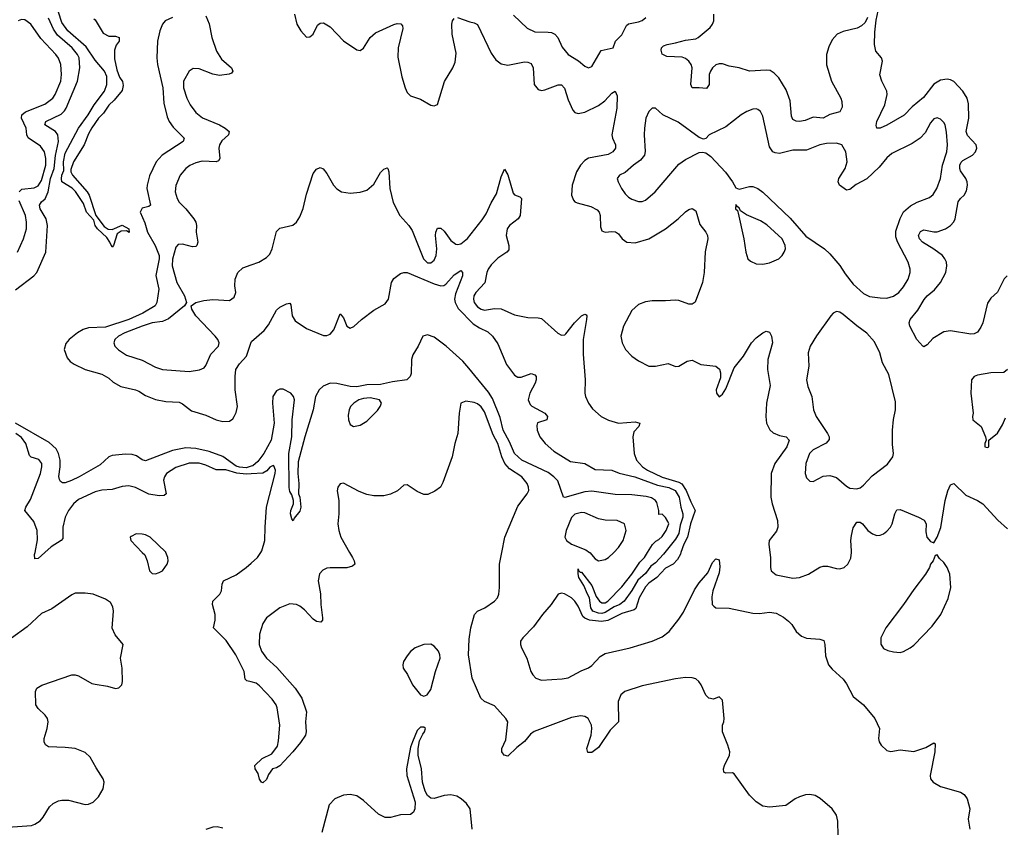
# Model space of a CAD drawing. Header units: inches. Extents: x 1771504 to 1971212, y 471788 to 643615.
# Tile 434 of 587: x 1838619 to 1844490, y 618360 to 623177. Entities that reach past the tile are written whole.
import ezdxf

# ---------------------------------------------------------------- set-up
doc = ezdxf.new("R2010")
doc.units = ezdxf.units.IN
doc.header["$MEASUREMENT"] = 0
for name, color, linetype in [('B8631', 7, 'Continuous'), ('B8632', 7, 'Continuous'), ('B8641', 7, 'Continuous'), ('B8642', 7, 'Continuous')]:
    doc.layers.add(name, color=color, linetype=linetype)

msp = doc.modelspace()

# ---------------------------------------------------------------- linework, layer by layer
at = {"layer": 'B8631', "color": 5}
for points, elevation in [([(1838769.9, 620000), (1838730, 619964.5), (1838710, 619960.9), (1838708.4, 619988.4), (1838710.6, 620000)], 380), ([(1839350, 620000), (1839364.8, 619984.8), (1839380.3, 619950), (1839394, 619890), (1839410, 619874), (1839430, 619873), (1839450, 619879.3), (1839470, 619890.6), (1839497.6, 619930), (1839503.6, 619950), (1839501.6, 619970), (1839490.4, 620000)], 420), ([(1840000, 619227.7), (1839974.5, 619234.5), (1839964, 619244), (1839957.4, 619290), (1839907.4, 619390), (1839850, 619475), (1839775, 619550), (1839784.2, 619595.8), (1839785.7, 619630), (1839769.8, 619690), (1839770.8, 619710), (1839812.5, 619750), (1839823.5, 619770), (1839827.1, 619810), (1839834.7, 619830), (1839910, 619866.2), (1839969.9, 619910), (1840000, 619936.8)], 380), ([(1838490, 618358.3), (1838689.7, 618370.3), (1838710, 618378.4), (1838740.6, 618399.4), (1838759.3, 618420.7), (1838797, 618483), (1838818.3, 618501.7), (1838850, 618518), (1838870, 618523.2), (1838910, 618521.5), (1839010, 618495.5), (1839030, 618498), (1839057.2, 618510), (1839090, 618542.8), (1839116.2, 618590), (1839122.9, 618630), (1839117, 618650), (1839074.4, 618714.4), (1839039.4, 618779.4), (1839010, 618806), (1838949.8, 618829.8), (1838890, 618837.4), (1838790, 618839.7), (1838772.2, 618852.2), (1838764.8, 618870), (1838765.1, 618890), (1838783.5, 618950), (1838789.6, 618990), (1838784.2, 619010), (1838771.6, 619030), (1838729.4, 619070), (1838716.2, 619090), (1838713, 619170), (1838721.6, 619190), (1838751.8, 619208.2), (1838930, 619270.3), (1838950, 619270.3), (1838970, 619263.8), (1839050, 619219.1), (1839070, 619213.4), (1839142.5, 619202.5), (1839190, 619187.7), (1839210, 619191.3), (1839228.7, 619210), (1839232.7, 619230), (1839229.3, 619309.3), (1839221.2, 619370), (1839235.3, 619450), (1839187.9, 619507.9), (1839170, 619548.7), (1839179.1, 619650), (1839175.3, 619675.3), (1839160.3, 619700.3), (1839130, 619720.4), (1839057.2, 619750), (1839010, 619757.8), (1838950, 619756.1), (1838930, 619746.6), (1838810, 619663.1), (1838750, 619636.4), (1838664, 619556), (1838570, 619488)], 420), ([(1839830, 618355.4), (1839797.3, 618362.7), (1839770, 618361.3), (1839730, 618347.8)], 420)]:
    msp.add_lwpolyline(points, dxfattribs=dict(at, elevation=elevation))
at = {"layer": 'B8632', "color": 5}
for points, elevation in [([(1839061.4, 623181.4), (1839070, 623176), (1839116.5, 623096.5), (1839150, 623079.6), (1839190, 623079.5), (1839211.8, 623071.8), (1839211.7, 623050), (1839195.4, 623024.6), (1839184.9, 622995.1), (1839184.5, 622944.5), (1839197.5, 622877.5), (1839214.7, 622834.7), (1839231.5, 622808.5), (1839235.9, 622784.1), (1839230, 622754), (1839182.6, 622697.4), (1839150, 622666.6), (1839119.7, 622620.3), (1839090, 622589.5), (1839048.5, 622531.5), (1839030, 622497), (1839004.2, 622430), (1838940.2, 622330), (1838924.1, 622284.1), (1838923.8, 622270), (1838934.6, 622250), (1839022.3, 622150), (1839033.8, 622130), (1839072.7, 622010), (1839123, 621943), (1839147.4, 621927.4), (1839170, 621924.9), (1839230, 621952.2), (1839270.2, 621930), (1839272.2, 621907.8), (1839257, 621917), (1839223.7, 621916.3), (1839200.2, 621899.8), (1839179.1, 621830), (1839170, 621820.9), (1839157.6, 621850), (1839138.1, 621878.1), (1839082.6, 621930), (1839069.8, 621950), (1839060.7, 621980.7), (1839017.4, 622030), (1839000.1, 622080.1), (1838952.8, 622152.8), (1838931.5, 622171.5), (1838870, 622209.4), (1838868.3, 622228.3), (1838871, 622250), (1838882.9, 622277.1), (1838880.7, 622330), (1838890, 622381.2), (1838968.9, 622531.1), (1839026.6, 622610), (1839063.5, 622670), (1839124.5, 622750), (1839139.5, 622790), (1839138, 622838), (1839124, 622870), (1839070, 622936.5), (1839015.9, 623015.9), (1838906.3, 623110), (1838870, 623159.8), (1838850, 623221.3)], 340), ([(1838594.4, 621565.6), (1838703.5, 621650), (1838721.5, 621670), (1838775.8, 621790), (1838785.6, 621950), (1838777.7, 621990), (1838742, 622050), (1838736.5, 622070), (1838749.8, 622090), (1838770.7, 622109.3), (1838789.7, 622150.3), (1838802.8, 622230), (1838825, 622290), (1838832.6, 622367.4), (1838849.9, 622450), (1838847.3, 622490), (1838833.2, 622510), (1838768.7, 622550), (1838776, 622570), (1838865.7, 622614.3), (1838886.9, 622633.1), (1838897.3, 622650), (1838964.5, 622810), (1838977, 622890), (1838973.2, 622950), (1838964.5, 622970), (1838931.4, 623010), (1838844.7, 623084.7), (1838821.1, 623121.1), (1838790, 623186.5)], 360), ([(1838615.8, 622150), (1838632.8, 622167.2), (1838706.3, 622173.7), (1838730, 622186.4), (1838750, 622218), (1838774.9, 622310), (1838774.9, 622350), (1838767.5, 622390), (1838743, 622423), (1838670, 622471.9), (1838661.2, 622490), (1838657.5, 622530), (1838630.4, 622590), (1838632.5, 622610), (1838653.3, 622626.7), (1838770, 622673.5), (1838816.3, 622710), (1838830, 622730.3), (1838863.6, 622810), (1838869.3, 622850), (1838863.9, 622910), (1838850, 622946.9), (1838833.8, 622970), (1838745.7, 623065.7), (1838685, 623150), (1838650, 623176.8), (1838630, 623178.5), (1838610.4, 623170)], 380), ([(1839529.4, 623190.6), (1839487.5, 623170), (1839470, 623149.7), (1839454.1, 623110), (1839441.1, 623050), (1839437.6, 622950), (1839441.3, 622910), (1839473, 622770), (1839478.9, 622678.9), (1839498.6, 622598.6), (1839511.5, 622570), (1839535.3, 622535.3), (1839600.2, 622470), (1839594.3, 622450), (1839468.8, 622370), (1839432.6, 622330), (1839394.1, 622245.9), (1839378.6, 622190), (1839378.2, 622170), (1839399.3, 622070), (1839390, 622062.4), (1839350, 622054), (1839337.7, 622030), (1839365.7, 621965.7), (1839380.5, 621910), (1839427.4, 621830), (1839450.1, 621770.1), (1839450, 621750), (1839431.7, 621651.7), (1839449.1, 621570), (1839436.8, 621490), (1839426.5, 621470), (1839352.7, 621427.3), (1839270, 621388.5), (1839130, 621344.2), (1839030, 621340.3), (1838998.6, 621330), (1838964.2, 621310), (1838914.6, 621270), (1838893.4, 621246.6), (1838885.3, 621210), (1838901.4, 621161.4), (1838919.3, 621139.3), (1838943.1, 621123.1), (1839010, 621090.4), (1839110, 621062.4), (1839150, 621038.4), (1839176, 621016), (1839222.8, 620990), (1839310.4, 620970), (1839330, 620962.3), (1839370, 620935.5), (1839430, 620911.6), (1839490, 620899.3), (1839570, 620895.2), (1839590, 620885.8), (1839644.5, 620844.5), (1839730, 620818.7), (1839790, 620790.8), (1839830, 620779.8), (1839870, 620782), (1839890, 620796), (1839898.9, 620810), (1839910, 620834.4), (1839918.2, 620870), (1839904.7, 620970), (1839903.2, 621050), (1839908.5, 621091.4), (1839930, 621125.2), (1839970.7, 621170), (1840000, 621253.7)], 360), ([(1839730, 623200.3), (1839750, 623152.7), (1839764.6, 623070), (1839792.1, 622990), (1839821.9, 622941.9), (1839883, 622890), (1839890.7, 622870), (1839882, 622858), (1839868.5, 622851.5), (1839810, 622843.5), (1839770, 622852.2), (1839690, 622884.6), (1839653.4, 622886.6), (1839630, 622869.6), (1839596.5, 622810), (1839596.8, 622770), (1839615.6, 622710), (1839635.2, 622670), (1839670, 622623.6), (1839710, 622592.2), (1839810, 622549.4), (1839844.6, 622530), (1839868.9, 622510), (1839864.6, 622490), (1839825.1, 622454.9), (1839810.2, 622430), (1839806.2, 622410), (1839812.9, 622350), (1839803.8, 622336.2), (1839790, 622329.9), (1839707.2, 622332.8), (1839670, 622323.5), (1839632.9, 622307.1), (1839610.3, 622290), (1839576.1, 622250), (1839550.9, 622189.1), (1839546.2, 622150), (1839557.5, 622110), (1839570, 622089.1), (1839610, 622049.1), (1839656.9, 621990), (1839669.1, 621970), (1839673.4, 621950), (1839672, 621910), (1839680.8, 621850), (1839676.4, 621830), (1839670, 621824.7), (1839650, 621822), (1839590, 621837.6), (1839563.2, 621836.8), (1839550, 621821.2), (1839530, 621749), (1839528.7, 621710), (1839556.1, 621610), (1839601.3, 621530), (1839614.8, 621490), (1839602, 621470), (1839506.6, 621393.4), (1839470, 621378), (1839410, 621368.5), (1839350.3, 621350), (1839245.7, 621310), (1839207.7, 621290), (1839186.3, 621270), (1839179.6, 621250), (1839185.7, 621230), (1839207.4, 621207.4), (1839256.5, 621176.5), (1839350, 621146.4), (1839430, 621105.2), (1839470, 621090.3), (1839630, 621078.9), (1839691.2, 621088.8), (1839718.3, 621101.7), (1839730, 621114.8), (1839758.4, 621181.6), (1839804.7, 621230), (1839808.3, 621250), (1839800.4, 621270), (1839785.1, 621290), (1839669.7, 621410), (1839645.1, 621450), (1839641.2, 621470), (1839669, 621490), (1839717.7, 621502.3), (1839770, 621509.2), (1839870, 621502.4), (1839898, 621522), (1839907.6, 621550), (1839901.7, 621590), (1839904.2, 621630), (1839919.7, 621670), (1839950, 621697), (1840000, 621714.3)], 380), ([(1838606, 621790), (1838642.6, 621870), (1838659.6, 621930), (1838660.5, 621970), (1838653.4, 622010), (1838615.8, 622095.9)], 380), ([(1840000, 620513.7), (1839970, 620504.2), (1839930, 620507.9), (1839910, 620515.3), (1839830, 620571.8), (1839750, 620601.8), (1839670, 620620.3), (1839610, 620622.8), (1839530, 620607.2), (1839370, 620545.3), (1839350, 620551.1), (1839316.5, 620576.4), (1839290, 620584.8), (1839250, 620586.6), (1839170, 620577.5), (1839150, 620569.8), (1839098.5, 620521.5), (1838974, 620450), (1838928.3, 620428.3), (1838890, 620415.6), (1838875.1, 620415.1), (1838862.7, 620422.7), (1838855.6, 620435.6), (1838853, 620453), (1838860.3, 620510), (1838859.8, 620550), (1838850.8, 620590), (1838836.8, 620616.8), (1838795, 620655), (1838594.9, 620770)], 360), ([(1838710.6, 620000), (1838724.6, 620075.4), (1838724.2, 620130), (1838703.9, 620183.9), (1838650.7, 620250), (1838655.2, 620270), (1838683.9, 620316.1), (1838742.3, 620470), (1838751.6, 620510), (1838750.5, 620530), (1838734.3, 620554.3), (1838688.1, 620568.1), (1838677.4, 620577.4), (1838655.3, 620650), (1838630, 620685.2), (1838596.3, 620710)], 380), ([(1840000, 620468.6), (1839970, 620467.2), (1839913.1, 620473.1), (1839848.4, 620491.6), (1839790, 620493.4), (1839730, 620520.9), (1839690, 620532.2), (1839630, 620532.7), (1839550, 620505.4), (1839494.5, 620470), (1839481.7, 620450), (1839477, 620430), (1839493.4, 620350), (1839480.7, 620339.3), (1839450, 620336.7), (1839390, 620346.9), (1839310, 620387.9), (1839270, 620396.5), (1839230, 620392.8), (1839170, 620375.9), (1839110, 620370.5), (1839070, 620361.2), (1838970, 620315.3), (1838940.1, 620290), (1838909.6, 620250), (1838889.6, 620210), (1838877.3, 620150), (1838877.2, 620082.8), (1838867.2, 620070), (1838807, 620033), (1838769.9, 620000)], 380), ([(1839490.4, 620000), (1839490, 620001.2), (1839397, 620090), (1839370, 620104.2), (1839350, 620109.6), (1839314, 620110), (1839284.4, 620095.6), (1839277.3, 620090), (1839282, 620070), (1839350, 620000)], 420)]:
    msp.add_lwpolyline(points, dxfattribs=dict(at, elevation=elevation))
at = {"layer": 'B8641', "color": 5}
for points, elevation in [([(1840586.3, 620000), (1840603.7, 619970), (1840613.7, 619950), (1840617.1, 619930), (1840602.9, 619917.1), (1840570, 619907.3), (1840470, 619908.5), (1840450, 619905.1), (1840426.9, 619893.1), (1840407.9, 619872.1), (1840399, 619830), (1840412.4, 619752.4), (1840414.3, 619690), (1840425.7, 619610), (1840424.4, 619595.6), (1840415.6, 619584.4), (1840390, 619587.3), (1840370, 619601.7), (1840317.9, 619657.9), (1840290, 619680.3), (1840270, 619689.8), (1840230, 619692.3), (1840170, 619669), (1840090.2, 619610), (1840070, 619575.6), (1840050, 619512.3), (1840046.9, 619450), (1840060.1, 619410), (1840090, 619370.2), (1840153.5, 619313.5), (1840261.2, 619190), (1840302.2, 619130), (1840330.3, 619049.7), (1840323.8, 618990), (1840328.4, 618930), (1840323.1, 618910), (1840294.2, 618865.8), (1840248.9, 618810), (1840170, 618727.6), (1840150, 618716), (1840126, 618710), (1840103.8, 618676.2), (1840090, 618645.2), (1840070, 618626), (1840062, 618630), (1840050, 618648), (1840041.5, 618681.5), (1840024, 618710), (1840021.2, 618730), (1840064.2, 618770), (1840122.3, 618797.7), (1840155.9, 618844.1), (1840163.1, 618876.9), (1840170.5, 618970), (1840154, 619074), (1840148.3, 619090), (1840124.7, 619124.7), (1840050, 619204.8), (1840030, 619219.8), (1840000, 619227.7)], 380), ([(1840000, 619936.8), (1840037.3, 619970), (1840056.5, 620000)], 380), ([(1843498.7, 618310), (1843497.8, 618397.8), (1843490, 618433.3), (1843463, 618470), (1843392.3, 618532.3), (1843362.3, 618550), (1843330, 618556.7), (1843305.2, 618554.8), (1843270, 618542.6), (1843244.2, 618530), (1843188.5, 618491.5), (1843090, 618480.8), (1843050, 618487.5), (1843010, 618512.2), (1842970, 618552.2), (1842879.1, 618679.1), (1842870, 618686), (1842830, 618684), (1842818, 618690), (1842816.8, 618710), (1842822.5, 618730), (1842850.9, 618790), (1842853.7, 618810), (1842842.6, 618850), (1842809.6, 618930.4), (1842809.4, 618970), (1842818, 618990), (1842819.3, 619010), (1842810, 619118), (1842790, 619138), (1842755.3, 619124.7), (1842728, 619130), (1842710, 619148), (1842682.9, 619210), (1842669.5, 619230), (1842650, 619245.6), (1842630, 619251.3), (1842590, 619253.3), (1842530, 619245.6), (1842330, 619203.9), (1842227.2, 619170), (1842204.7, 619150), (1842187.8, 619110), (1842190.1, 618989.9), (1842141, 618939), (1842070, 618836.9), (1842030, 618806.3), (1842007.3, 618807.3), (1842000.4, 618830), (1842026, 618910), (1842031.3, 618950), (1842029, 618970), (1842009.9, 619009.9), (1841990, 619021.6), (1841966, 619026), (1841910, 619015), (1841687.6, 618932.4), (1841664.9, 618915.1), (1841630, 618871.9), (1841583.8, 618836.2), (1841530, 618785.7), (1841508.2, 618790), (1841494.3, 618810), (1841495.1, 618830), (1841517.9, 618882.1), (1841530.6, 618990), (1841518, 619010), (1841450, 619085.8), (1841391.6, 619111.6), (1841369.9, 619129.9), (1841318.1, 619250), (1841296.3, 619390), (1841298.4, 619481.6), (1841309.4, 619550.5), (1841330.8, 619630), (1841349.5, 619650.5), (1841393, 619670), (1841450.5, 619710), (1841467.7, 619730), (1841476.1, 619750), (1841480.6, 619790), (1841480.6, 619930), (1841494.3, 620000)], 380), ([(1842562.1, 620000), (1842558.6, 619990), (1842541.7, 619958.3), (1842515.9, 619930), (1842470, 619905), (1842417.5, 619850), (1842370, 619815.7), (1842350, 619794.9), (1842313.8, 619730), (1842293.7, 619666.3), (1842283.5, 619656.5), (1842210, 619634.8), (1842126.1, 619593.9), (1842088.1, 619588.1), (1842016.3, 619596.3), (1841990, 619607.1), (1841978.1, 619618.1), (1841950, 619679.5), (1841930, 619708.7), (1841910, 619728.1), (1841867.1, 619752.9), (1841850, 619757.7), (1841830, 619750.8), (1841788.2, 619690), (1841736.3, 619630), (1841683.2, 619556.8), (1841618.6, 619490), (1841606, 619470), (1841605.6, 619450), (1841611.8, 619430), (1841643.6, 619370), (1841667.8, 619290), (1841678.5, 619270), (1841697.3, 619250), (1841730, 619238.8), (1841854.7, 619245.3), (1841888.9, 619251.1), (1841966.6, 619293.4), (1842010, 619311.2), (1842030, 619325.4), (1842081, 619379), (1842110, 619397.4), (1842258.7, 619430), (1842389.6, 619470), (1842450, 619495.9), (1842491, 619529), (1842550, 619601.1), (1842576.6, 619643.4), (1842643.7, 619776.3), (1842670, 619819), (1842721.9, 619878.1), (1842750, 619940.5), (1842770, 619962), (1842790, 619956), (1842793.7, 619913.7), (1842790, 619877.2), (1842752.1, 619770), (1842745.7, 619734.3), (1842748.3, 619690), (1842758.4, 619678.4), (1842770.1, 619670.1), (1842850, 619667.6), (1842990, 619636.8), (1843030, 619635.1), (1843090, 619643.1), (1843130, 619637.5), (1843173.7, 619613.7), (1843203.8, 619590), (1843223.5, 619570), (1843250, 619528.9), (1843280.9, 619500.9), (1843310, 619489.2), (1843390, 619483.1), (1843414, 619474), (1843420.3, 619450), (1843423.8, 619383.8), (1843441.6, 619330), (1843463.6, 619303.6), (1843530, 619244.9), (1843550, 619216.3), (1843590, 619140.5), (1843650, 619090.6), (1843718.4, 619010), (1843745.5, 618950), (1843740.4, 618890), (1843744.9, 618870), (1843755.5, 618850), (1843790, 618818), (1843812.8, 618812.8), (1843870, 618823), (1843950, 618813.4), (1844023.3, 618836.7), (1844070, 618864.9), (1844078, 618858), (1844076.5, 618810), (1844047.4, 618670), (1844050.3, 618650), (1844065.3, 618630), (1844110, 618603.5), (1844230, 618570.1), (1844250, 618556.3), (1844268.3, 618530), (1844283.8, 618470), (1844274.7, 618410), (1844284, 618350)], 380), ([(1842466.6, 620000), (1842458.7, 619990), (1842410, 619938.5), (1842382.8, 619917.2), (1842350, 619874.5), (1842305.9, 619834.1), (1842270, 619772.2), (1842223.1, 619710), (1842196.8, 619690), (1842164.1, 619675.9), (1842110, 619641.8), (1842090, 619636), (1842070, 619637.1), (1842035.9, 619650), (1842024.6, 619670), (1842017.6, 619730), (1842004.2, 619750), (1841982.5, 619802.5), (1841953.7, 619850), (1841948.5, 619871.5), (1841950, 619902), (1841951.6, 619891.6), (1841962, 619882), (1841970, 619882), (1842030, 619802.4), (1842056.5, 619736.5), (1842077.1, 619710), (1842090, 619698.4), (1842110, 619699.5), (1842126.6, 619710), (1842210, 619794.9), (1842269.7, 619870), (1842317.4, 619942.6), (1842344.5, 619970), (1842363.4, 620000)], 360), ([(1842017.8, 620000), (1842019.1, 619999.1), (1842050, 619961.3), (1842070, 619950.4), (1842110, 619958), (1842130, 619968.9), (1842161.3, 620000)], 380), ([(1843092.4, 620000), (1843096.1, 619970), (1843095.3, 619910), (1843100.3, 619890), (1843130, 619867.1), (1843230, 619846.6), (1843270, 619849.4), (1843323.6, 619870), (1843390, 619912.3), (1843410, 619918.2), (1843437, 619917), (1843490, 619903.9), (1843510, 619902.8), (1843535.1, 619910), (1843557.3, 619930), (1843574.3, 619965.7), (1843578.3, 620000)], 420), ([(1841317.7, 618350), (1841304.7, 618470), (1841282.6, 618502.6), (1841251.8, 618530), (1841225.3, 618545.3), (1841190, 618555.1), (1841150, 618549.8), (1841090, 618533.1), (1841070, 618533.7), (1841050, 618549.6), (1841036.1, 618576.1), (1841021.5, 618630), (1841014.5, 618710), (1840994.5, 618790), (1840995.1, 618830), (1841004.1, 618875.9), (1841023.2, 618916.8), (1841034, 618930), (1841038, 618950), (1841030, 618958), (1841010, 618958), (1840990, 618938), (1840960.7, 618870), (1840950, 618838), (1840924.9, 618710), (1840928.4, 618670), (1840976.9, 618510), (1840975.2, 618470), (1840968, 618450), (1840950, 618436.9), (1840890, 618435.1), (1840830, 618418.9), (1840799.1, 618419.1), (1840759.3, 618439.3), (1840670, 618520.3), (1840630, 618547.7), (1840590, 618556.8), (1840550, 618551.7), (1840498.4, 618530), (1840465.1, 618494.9), (1840421.3, 618330)], 420)]:
    msp.add_lwpolyline(points, dxfattribs=dict(at, elevation=elevation))
at = {"layer": 'B8641', "color": 5, "elevation": 420}
for points in [[(1844090, 619986), (1844078, 619982), (1844066, 619950), (1844050.6, 619929.4), (1844044.9, 619910), (1844020.4, 619870), (1843950, 619779.7), (1843890.1, 619689.9), (1843784.7, 619550), (1843754.3, 619490), (1843753.1, 619453.1), (1843770, 619427.6), (1843794.9, 619414.9), (1843830, 619406.4), (1843870, 619403.8), (1843890, 619409.2), (1843929.7, 619430), (1843950, 619446.8), (1844060.3, 619559.7), (1844112, 619630), (1844154.9, 619725.1), (1844170.7, 619790), (1844164.7, 619870), (1844150, 619909.2), (1844130, 619939), (1844103.1, 619963.1)], [(1841070, 619451.8), (1841030, 619451.5), (1840977.3, 619430), (1840950, 619409.4), (1840930, 619383.7), (1840908.4, 619350), (1840904.4, 619330), (1840906, 619310), (1840931.8, 619271.8), (1840962.4, 619210), (1841010, 619150.8), (1841030, 619142), (1841049, 619151), (1841070, 619182), (1841098.4, 619290), (1841125.6, 619370), (1841125.1, 619390), (1841117, 619410), (1841090, 619440.9)]]:
    msp.add_lwpolyline(points, close=True, dxfattribs=at)
at = {"layer": 'B8642', "color": 5}
for points, elevation in [([(1844507.4, 621650), (1844488.8, 621631.2), (1844450, 621551.8), (1844410, 621516.9), (1844390, 621487), (1844361.5, 621370), (1844350, 621342.4), (1844330, 621313.3), (1844310, 621302.6), (1844290, 621301.7), (1844170, 621321.1), (1844130, 621315.1), (1844064.4, 621275.6), (1844030, 621238), (1844010, 621227), (1844005.2, 621230), (1843969.7, 621270), (1843927, 621350), (1843922.9, 621370), (1843929.7, 621390), (1843975.2, 621444.8), (1844011.5, 621508.5), (1844029.7, 621530), (1844074.3, 621565.7), (1844108.9, 621610), (1844141.2, 621670), (1844147.7, 621710), (1844145.3, 621730), (1844136.4, 621750), (1844121, 621770), (1844070, 621808.3), (1844001.8, 621850), (1843984.1, 621870), (1843978.7, 621890), (1843990, 621913.4), (1844010, 621924.7), (1844070, 621912.3), (1844090, 621912.4), (1844138.7, 621930), (1844169.7, 621950), (1844188.4, 621971.6), (1844197.1, 621990), (1844215.8, 622090), (1844229.3, 622110.7), (1844250, 622130.3), (1844264.5, 622155.5), (1844271.5, 622190), (1844268.2, 622210), (1844260.3, 622230), (1844230, 622275.4), (1844224.3, 622290), (1844224.3, 622310), (1844232.8, 622327.2), (1844243.2, 622336.8), (1844301.4, 622370), (1844319.3, 622390), (1844327, 622410), (1844322.8, 622430), (1844270, 622485.6), (1844263, 622510), (1844279.1, 622590), (1844275.9, 622675.9), (1844269.7, 622710), (1844243.5, 622750), (1844189, 622809), (1844170, 622818.7), (1844150, 622822.2), (1844110, 622815.9), (1844070, 622792.7), (1844007.8, 622712.2), (1843941.9, 622658.1), (1843892.7, 622607.3), (1843790, 622547.3), (1843750, 622531.1), (1843729.8, 622529.8), (1843726.3, 622546.3), (1843729.9, 622570), (1843777.2, 622670), (1843791.4, 622730), (1843789, 622750), (1843759.1, 622810), (1843748.7, 622848.7), (1843764.8, 622930), (1843758, 622950), (1843724.2, 622990), (1843716.5, 623030), (1843718.2, 623101.8), (1843726.2, 623173.8), (1843738.9, 623230)], 420), ([(1840257.1, 623210), (1840272.7, 623150), (1840294.9, 623110), (1840330, 623073.4), (1840350, 623074), (1840369.2, 623090), (1840395.6, 623144.4), (1840410, 623156.3), (1840430, 623159.1), (1840470, 623134.9), (1840550, 623051.6), (1840630, 622996.5), (1840650, 622994), (1840670, 623006.4), (1840708.4, 623071.6), (1840741.5, 623098.5), (1840850, 623148), (1840870, 623153.8), (1840892.5, 623152.5), (1840901.1, 623141.1), (1840904.2, 623124.2), (1840876, 623010), (1840874.2, 622954.2), (1840897, 622837), (1840917.6, 622770), (1840930, 622743.1), (1840950, 622722.7), (1841010, 622703.7), (1841070, 622666.7), (1841090, 622663.8), (1841110, 622671), (1841151.5, 622808.5), (1841201.8, 622890), (1841215.7, 622924.3), (1841221.9, 622978.1), (1841197.8, 623090), (1841196.9, 623150), (1841200.5, 623170), (1841210, 623184.9)], 420), ([(1841230, 623190.4), (1841303.4, 623163.4), (1841330, 623159), (1841350, 623148.7), (1841430, 622976.5), (1841458.7, 622938.7), (1841490, 622913.5), (1841530, 622905.1), (1841630, 622925), (1841650, 622923.9), (1841670, 622916.5), (1841680.7, 622890), (1841687.1, 622790), (1841710, 622760.3), (1841730, 622755.6), (1841750, 622758.6), (1841830, 622788.1), (1841850, 622788.9), (1841868, 622768), (1841890, 622699.5), (1841918, 622638), (1841930, 622624.4), (1841950, 622618), (1841990, 622625.2), (1842070, 622664.7), (1842107.7, 622692.3), (1842150, 622739.5), (1842170.4, 622750), (1842182.5, 622722.5), (1842180.8, 622650), (1842150.2, 622490), (1842153.8, 622470), (1842172.8, 622430), (1842171.9, 622410), (1842156.9, 622390), (1842127.3, 622372.7), (1842010, 622350.5), (1841990, 622337.3), (1841963, 622310), (1841939.2, 622270), (1841913.5, 622190), (1841910.2, 622130.2), (1841921.4, 622101.4), (1841930.2, 622090.2), (1841943.9, 622083.9), (1842023.9, 622063.9), (1842063.6, 622043.6), (1842075.5, 622030), (1842080.7, 622010), (1842082.2, 621942.2), (1842090, 621917.3), (1842110, 621910.4), (1842150, 621914.7), (1842171, 621911), (1842190, 621900.9), (1842211.8, 621870), (1842238.8, 621850), (1842290, 621846.4), (1842370, 621871), (1842470, 621930.2), (1842545.8, 621990), (1842590, 622031.6), (1842610, 622046), (1842630, 622051.8), (1842650, 622036.3), (1842675.2, 621955.2), (1842710.3, 621910), (1842720.2, 621890), (1842723.2, 621870), (1842707, 621793), (1842701.1, 621670), (1842690.2, 621609.8), (1842647.7, 621492.3), (1842630, 621479.7), (1842610, 621480.4), (1842550, 621502.8), (1842530, 621505.3), (1842470, 621499.8), (1842390, 621500.5), (1842350, 621493.7), (1842310, 621478.1), (1842270, 621443.1), (1842220.1, 621350), (1842203, 621290), (1842210.9, 621250), (1842230.7, 621210.7), (1842270, 621171.3), (1842310, 621142.8), (1842370, 621111.3), (1842410, 621111), (1842486.7, 621126.7), (1842530, 621109.1), (1842550, 621110.2), (1842598.9, 621141.1), (1842630, 621146.4), (1842680.9, 621120.9), (1842771.1, 621111.1), (1842792.4, 621092.4), (1842798.7, 621070), (1842798, 621042), (1842773, 620970), (1842774.8, 620950), (1842790, 620927.3), (1842810, 620942.8), (1842830, 620974.8), (1842878.6, 621101.4), (1842934.6, 621170), (1842983.5, 621250), (1843010, 621280.3), (1843050, 621310.3), (1843070, 621320.3), (1843090, 621314), (1843102.4, 621290), (1843108.2, 621250), (1843080.2, 621150), (1843079.2, 621090), (1843094.8, 620994.8), (1843072.3, 620890), (1843069.2, 620810), (1843072.4, 620770), (1843091.6, 620731.6), (1843112.6, 620712.6), (1843150, 620696.3), (1843190, 620689), (1843207.9, 620670), (1843193.1, 620630), (1843122.5, 620530), (1843100.6, 620470), (1843098.2, 620330), (1843106.2, 620290), (1843138.2, 620190), (1843140.8, 620150), (1843132.6, 620127.4), (1843089.2, 620070), (1843086.2, 620050), (1843092.4, 620000)], 420), ([(1841564.7, 623204.7), (1841645.7, 623125.7), (1841690, 623104.1), (1841770, 623103.5), (1841790, 623100.6), (1841810, 623090.2), (1841827.2, 623070), (1841853.2, 623013.2), (1841890.2, 622970.2), (1841950.9, 622930.9), (1841990, 622899.5), (1842010, 622890.4), (1842030, 622898), (1842087.3, 622992.7), (1842158.4, 623010), (1842172, 623050), (1842210, 623086.8), (1842236.9, 623143.1), (1842250, 623153.4), (1842310, 623163.8), (1842330, 623172.7), (1842352, 623190)], 440), ([(1843674.9, 623190), (1843660, 623160), (1843639.1, 623140.9), (1843612.9, 623127.1), (1843530, 623107.5), (1843494.3, 623090), (1843463.7, 623056.3), (1843444.1, 623015.9), (1843430, 622969), (1843430, 622908), (1843459.5, 622810), (1843514.6, 622710), (1843521.5, 622690), (1843523.6, 622656.4), (1843510, 622627.2), (1843450, 622610.7), (1843410, 622589.8), (1843350, 622594.8), (1843303.4, 622576.6), (1843270, 622570.8), (1843250, 622572), (1843230, 622581.3), (1843221.7, 622601.7), (1843212.6, 622692.6), (1843190, 622759.6), (1843146.4, 622830), (1843118.5, 622858.5), (1843093.2, 622873.2), (1843070, 622876.8), (1842970.7, 622870.7), (1842910, 622889.7), (1842850, 622899.2), (1842810, 622914), (1842790, 622914.5), (1842770, 622907), (1842750, 622890.6), (1842738.3, 622870), (1842730.9, 622850), (1842730.1, 622789.9), (1842714.1, 622765.9), (1842670, 622771.6), (1842630, 622769.8), (1842621.5, 622790), (1842628.5, 622890), (1842622.7, 622910), (1842609, 622930), (1842590, 622945.4), (1842570, 622953.4), (1842477.5, 622957.5), (1842450.8, 622970.8), (1842443.8, 622996.2), (1842446, 623010), (1842458.8, 623021.2), (1842479.3, 623030), (1842530, 623038.6), (1842590, 623056), (1842650, 623063.5), (1842664.7, 623070), (1842737.4, 623130), (1842751.1, 623150), (1842757.7, 623170), (1842757.7, 623210)], 420), ([(1840000, 621714.3), (1840045.2, 621730), (1840090, 621758.4), (1840110, 621779.1), (1840124.7, 621810), (1840150, 621914), (1840170, 621933), (1840248.1, 621951.9), (1840270, 621970.5), (1840290, 622002), (1840309.9, 622050.1), (1840330, 622136.3), (1840370, 622259.1), (1840390, 622285.5), (1840410, 622295.5), (1840428, 622288), (1840450, 622260.7), (1840490.3, 622190.3), (1840510, 622168), (1840538, 622150), (1840590, 622143.1), (1840650, 622148.5), (1840690, 622160.4), (1840730, 622197.1), (1840770, 622266), (1840790, 622286), (1840810, 622292.7), (1840814, 622290), (1840819.5, 622270), (1840826, 622170), (1840846.4, 622086.4), (1840885.5, 622010), (1840939.2, 621950), (1840959.1, 621919.1), (1841027.2, 621750), (1841050, 621726.9), (1841070, 621727.9), (1841090, 621742), (1841102.8, 621770), (1841107.4, 621810), (1841097.8, 621890), (1841099.8, 621910), (1841110, 621934), (1841130, 621934.6), (1841150, 621915.2), (1841190, 621861.2), (1841219, 621839), (1841230, 621836), (1841250, 621839.8), (1841290, 621871.3), (1841376.8, 621983.2), (1841400.1, 622019.9), (1841430, 622085.3), (1841461.7, 622138.3), (1841490, 622239.5), (1841510, 622284.9), (1841530, 622251), (1841562.6, 622142.6), (1841570, 622132.2), (1841601.3, 622121.3), (1841611.4, 622111.4), (1841602.8, 622010), (1841590.8, 621989.2), (1841539.5, 621950), (1841525.8, 621930), (1841520.2, 621890), (1841534.9, 621830), (1841535.9, 621804.1), (1841524.9, 621790), (1841470, 621755.6), (1841430, 621715.3), (1841412.1, 621690), (1841403.8, 621670), (1841392.6, 621607.4), (1841338.6, 621550), (1841327.2, 621530), (1841324.4, 621510), (1841329.5, 621490), (1841350, 621465), (1841370, 621451), (1841390, 621444.6), (1841450, 621454.5), (1841490, 621452.1), (1841570, 621417.5), (1841650, 621400.7), (1841710, 621399.2), (1841730, 621394.4), (1841828.5, 621308.5), (1841850, 621296.5), (1841870, 621298), (1841876.2, 621303.8), (1841927.6, 621370), (1841970, 621411.7), (1841990, 621420.3), (1841997.4, 621417.4), (1842001.1, 621410), (1841999.8, 621390), (1841978.9, 621270), (1841978.5, 621181.5), (1841991.6, 621030), (1841989, 620950), (1841993.1, 620930), (1842011.8, 620890), (1842035.3, 620855.3), (1842086, 620810), (1842130, 620788.7), (1842190.2, 620770.2), (1842290, 620778.2), (1842317.6, 620770), (1842310.2, 620750), (1842281.5, 620718.5), (1842274.5, 620690), (1842282.4, 620590), (1842296.6, 620550), (1842333.8, 620510), (1842362.4, 620490), (1842449.7, 620449.7), (1842550, 620419.8), (1842568, 620408), (1842594, 620370), (1842620.9, 620300.9), (1842647, 620250), (1842618.4, 620170), (1842600.6, 620090), (1842579.4, 620050), (1842562.1, 620000)], 380), ([(1840000, 621253.7), (1840001.6, 621258.4), (1840077.5, 621322.5), (1840102.7, 621357.3), (1840150, 621443.8), (1840170, 621462.4), (1840210, 621482), (1840230, 621486), (1840235.6, 621475.6), (1840243.6, 621410), (1840260.9, 621380.9), (1840330, 621335.9), (1840430, 621294.6), (1840450, 621293.1), (1840470, 621301.7), (1840493.3, 621326.7), (1840530, 621422.8), (1840550, 621398), (1840569.3, 621349.3), (1840590, 621337.7), (1840611.8, 621348.2), (1840657.4, 621390), (1840730, 621444.1), (1840798.2, 621481.8), (1840818.5, 621510), (1840835.4, 621610), (1840850, 621633.3), (1840890, 621663), (1840910, 621670.2), (1840930, 621668.7), (1841090, 621602.2), (1841130, 621590.1), (1841147.6, 621592.4), (1841160.2, 621599.8), (1841210, 621656), (1841250, 621682), (1841259.3, 621670), (1841259.1, 621650), (1841218.6, 621541.4), (1841212.3, 621510), (1841215.8, 621490), (1841234.7, 621454.7), (1841323.6, 621363.6), (1841360, 621340), (1841410, 621316), (1841438.4, 621290), (1841470, 621244), (1841521.3, 621121.3), (1841570, 621056.5), (1841590, 621046), (1841610, 621045.2), (1841670, 621066.4), (1841690, 621059.1), (1841699.1, 621050), (1841699.5, 621030), (1841692.9, 621010), (1841661.1, 620950), (1841651.2, 620910), (1841662.5, 620882.5), (1841672.7, 620872.7), (1841750.5, 620830), (1841766, 620810), (1841762, 620790), (1841707.3, 620772.7), (1841702.8, 620757.2), (1841704.9, 620730), (1841721.6, 620690), (1841752, 620650), (1841804.4, 620604.4), (1841902.7, 620542.7), (1841990, 620530.2), (1842050, 620494.3), (1842150, 620490.8), (1842193.2, 620473.2), (1842287, 620450), (1842421.8, 620401.8), (1842490, 620387.4), (1842528.6, 620370), (1842550.9, 620330), (1842560.6, 620270), (1842572.6, 620230), (1842573.3, 620210), (1842557.8, 620162.2), (1842550, 620112.4), (1842530, 620079.9), (1842466.6, 620000)], 360), ([(1842363.4, 620000), (1842393, 620047), (1842412, 620068), (1842430, 620076), (1842450, 620094.8), (1842473.3, 620130), (1842489, 620170), (1842484.7, 620184.7), (1842470, 620208), (1842450, 620228), (1842430, 620226), (1842429.6, 620250.4), (1842418.3, 620298.3), (1842409.6, 620310), (1842385.9, 620325.9), (1842354.2, 620334.2), (1842270, 620342.8), (1842170, 620345.7), (1842030, 620364.4), (1841990, 620361.1), (1841870, 620327.1), (1841862.7, 620330), (1841827.7, 620427.7), (1841804.1, 620450), (1841770, 620475.8), (1841613, 620550), (1841570, 620589.8), (1841539.9, 620659.9), (1841502.9, 620730), (1841485, 620805), (1841437.6, 620917.6), (1841415.3, 620955.3), (1841298, 621098), (1841260.8, 621140.8), (1841161.6, 621230), (1841090, 621283.9), (1841050, 621298.5), (1841023, 621290), (1840994.9, 621230), (1840962.5, 621177.5), (1840955, 621150), (1840953, 621067), (1840948, 621050), (1840927.3, 621030), (1840842.1, 621017.9), (1840770, 621001.9), (1840690, 620999.1), (1840630, 620987.9), (1840589, 620989), (1840510, 621007.5), (1840470.6, 621009.4), (1840428.3, 620991.7), (1840404.7, 620970), (1840384, 620930), (1840369.4, 620850), (1840320.1, 620690), (1840280.3, 620539.7), (1840277.4, 620470), (1840283.1, 620410), (1840282, 620350), (1840290.3, 620330), (1840295.8, 620270), (1840290, 620245.2), (1840256.3, 620203.7), (1840250, 620188), (1840241.2, 620201.2), (1840233.2, 620230), (1840236, 620250), (1840252.3, 620290), (1840252.7, 620310), (1840242.4, 620342.4), (1840230, 620364), (1840226.6, 620386.6), (1840224.6, 620590), (1840241.1, 620690), (1840244.2, 620790), (1840257.4, 620910), (1840251.9, 620930), (1840236, 620950), (1840190, 620973.7), (1840170, 620973.1), (1840150, 620963.5), (1840128.4, 620930), (1840125.8, 620890), (1840137.3, 620770), (1840119, 620670), (1840074.5, 620590), (1840038.5, 620541.5), (1840010, 620516.9), (1840000, 620513.7)], 360), ([(1844509.1, 621090.9), (1844487.5, 621072.5), (1844409.2, 621070.8), (1844330, 621057.7), (1844310.2, 621049.8), (1844295.3, 621030), (1844290.3, 620950), (1844305.3, 620830), (1844300.4, 620810), (1844303, 620790), (1844352.7, 620750), (1844378, 620690), (1844382, 620670), (1844374, 620650), (1844374, 620630), (1844390, 620624.7), (1844398, 620630), (1844398, 620670), (1844450, 620710.8), (1844480.1, 620759.9), (1844498.3, 620801.7)], 440), ([(1841494.3, 620000), (1841511.8, 620090), (1841590, 620275.3), (1841645.4, 620350), (1841654.3, 620370), (1841653.7, 620390), (1841645.6, 620410), (1841613.2, 620450), (1841539, 620499), (1841511.2, 620531.2), (1841493.4, 620570), (1841470.8, 620650), (1841441.9, 620701.9), (1841390, 620837.7), (1841370, 620867.3), (1841350, 620885.1), (1841330, 620894.5), (1841278.5, 620901.5), (1841250.6, 620889.4), (1841240.5, 620830), (1841232.4, 620710), (1841214, 620650), (1841198.7, 620570), (1841142.5, 620417.5), (1841127.7, 620390), (1841095.1, 620364.9), (1841053.8, 620346.2), (1841030, 620345.6), (1840990, 620364.2), (1840930, 620403.6), (1840910, 620400.7), (1840872.9, 620367.1), (1840830, 620347.2), (1840790, 620338.2), (1840730, 620337.1), (1840690, 620344.8), (1840643.1, 620363.1), (1840550, 620413.6), (1840530, 620409.3), (1840517.1, 620390), (1840512.7, 620367.3), (1840521.7, 620310), (1840522.2, 620230), (1840516.9, 620170), (1840522, 620130), (1840534, 620090), (1840586.3, 620000)], 380), ([(1840056.5, 620000), (1840062.9, 620010), (1840081.8, 620070), (1840082.5, 620150), (1840091.3, 620270), (1840142.2, 620470), (1840143.8, 620490), (1840135.4, 620515.4), (1840130, 620519.1), (1840110, 620508.3), (1840093.4, 620486.6), (1840068.3, 620471.7), (1840000, 620468.6)], 380), ([(1843578.3, 620000), (1843579.5, 620010), (1843576, 620070), (1843579.1, 620100.9), (1843590, 620147.3), (1843610, 620180.4), (1843630, 620179.5), (1843644.9, 620170), (1843676.5, 620130), (1843703.8, 620110), (1843730, 620101.8), (1843750, 620103.6), (1843770, 620111.5), (1843790, 620126.7), (1843810.9, 620150), (1843822, 620170), (1843836.9, 620230), (1843850, 620253), (1843870, 620256.5), (1843979.1, 620210), (1844011.5, 620191.5), (1844023.8, 620170), (1844022.8, 620122.8), (1844028.2, 620090), (1844050, 620066), (1844070, 620058), (1844090, 620091.3), (1844111.1, 620148.9), (1844137.3, 620310), (1844153.2, 620366.8), (1844170, 620402.8), (1844190, 620410.6), (1844261.5, 620341.5), (1844330, 620310.2), (1844362, 620290), (1844451.7, 620191.7), (1844510, 620140.5)], 420), ([(1842161.3, 620000), (1842190, 620028.5), (1842216.9, 620070), (1842235.1, 620130), (1842225.2, 620170), (1842182, 620190), (1842110, 620192.9), (1842070, 620201), (1841990, 620236.9), (1841970, 620238.8), (1841930, 620228.9), (1841910, 620208), (1841877.5, 620130), (1841870.2, 620090), (1841879.6, 620070), (1841910.4, 620050), (1841995.9, 620015.9), (1842017.8, 620000)], 380)]:
    msp.add_lwpolyline(points, dxfattribs=dict(at, elevation=elevation))
for points, elevation in [([(1842410, 622649.2), (1842390, 622649.2), (1842370, 622629.2), (1842352.7, 622590), (1842344.4, 622530), (1842342.6, 622490), (1842349.1, 622390.9), (1842344, 622370), (1842320.4, 622339.6), (1842278.9, 622310), (1842230, 622266.3), (1842194.8, 622250), (1842182.4, 622230), (1842187, 622210), (1842207, 622170), (1842230, 622138), (1842250, 622119.5), (1842270, 622107.4), (1842310, 622093.4), (1842330, 622093.4), (1842350, 622101.1), (1842408, 622150), (1842550, 622315.8), (1842590, 622343.7), (1842670, 622384.9), (1842690, 622387.7), (1842710, 622384), (1842741.1, 622361.1), (1842827.9, 622267.9), (1842870.3, 622210.3), (1842890, 622174.8), (1842910, 622167.3), (1842970, 622183.1), (1842990, 622181.3), (1843020.7, 622170), (1843050, 622148.4), (1843212.5, 621992.5), (1843306, 621886), (1843419.1, 621810), (1843450, 621781.6), (1843510, 621710.3), (1843541.4, 621661.4), (1843590, 621598.9), (1843650, 621543.2), (1843687.2, 621527.2), (1843750, 621519), (1843790, 621516.8), (1843830, 621528.3), (1843861.5, 621550), (1843890, 621584.4), (1843916.5, 621630), (1843929.8, 621670), (1843929.8, 621690), (1843917.6, 621730), (1843852.6, 621852.6), (1843842.9, 621882.9), (1843844.1, 621915.9), (1843870, 621992.2), (1843890, 622030.2), (1843930, 622066), (1843970.6, 622089.4), (1844043.4, 622116.6), (1844065.3, 622134.7), (1844088.1, 622170), (1844109.8, 622230), (1844120.8, 622310), (1844147, 622390), (1844152.2, 622430), (1844146.1, 622506.1), (1844136.8, 622550), (1844130, 622564.5), (1844110, 622583.6), (1844090, 622591.2), (1844070, 622585.6), (1844050, 622562), (1844018.3, 622501.7), (1843988.7, 622471.3), (1843940.3, 622439.7), (1843820.5, 622379.5), (1843790, 622352.9), (1843743.3, 622296.7), (1843671.1, 622228.9), (1843606.3, 622193.7), (1843570, 622165.1), (1843550, 622161.3), (1843507.6, 622190), (1843499.7, 622210), (1843504, 622230), (1843541, 622290), (1843553.1, 622330), (1843545.1, 622390), (1843522, 622430), (1843490, 622441.7), (1843430, 622438.4), (1843390, 622430.8), (1843310, 622398), (1843230, 622398.4), (1843150, 622379.8), (1843123.4, 622383.4), (1843109.7, 622390), (1843090, 622418), (1843050, 622601.2), (1843036.3, 622630), (1843021.3, 622641.3), (1843010, 622645.4), (1842990, 622644.4), (1842955.5, 622630), (1842921.6, 622610), (1842830, 622537.4), (1842731.3, 622490), (1842710, 622468), (1842696, 622464), (1842670, 622474), (1842545.6, 622565.6), (1842454, 622610)], 440), ([(1842890, 622075.3), (1842888, 622050), (1842898.8, 622038.8), (1842904, 622024), (1842936.4, 621870), (1842948.2, 621790), (1842962, 621750), (1842976.1, 621736.1), (1843010, 621720.4), (1843050, 621718.7), (1843090, 621726.7), (1843145.2, 621750), (1843165.2, 621770), (1843177.2, 621790), (1843186, 621810), (1843183.7, 621830), (1843165.1, 621870), (1843074.5, 621954.5), (1843036.8, 621976.8), (1842953.7, 622013.7), (1842917.2, 622037.2), (1842910, 622055.3), (1842900.2, 622060.2)], 440), ([(1843490, 621436.9), (1843470, 621427.6), (1843455.3, 621410), (1843370, 621291.2), (1843332.2, 621230), (1843320.3, 621190), (1843324.6, 621110), (1843311.7, 621028.3), (1843319.6, 620990), (1843343.1, 620930), (1843352.7, 620850), (1843369, 620810), (1843436.9, 620710), (1843445.3, 620690), (1843446.2, 620673.8), (1843429, 620651), (1843350, 620612), (1843328.9, 620590), (1843306, 620530), (1843302.3, 620470), (1843310, 620444), (1843330, 620425.5), (1843350, 620423.8), (1843410, 620454), (1843450, 620459.1), (1843490, 620446.5), (1843550, 620394.9), (1843570, 620383.5), (1843610, 620378.6), (1843630, 620385.5), (1843650, 620400.3), (1843703.2, 620456.8), (1843793.9, 620526.1), (1843824.7, 620570), (1843829.7, 620590), (1843824.2, 620644.2), (1843824.4, 620730), (1843830, 620792), (1843842, 620850), (1843842, 620898), (1843801.6, 621061.6), (1843763.5, 621130), (1843749, 621190), (1843715.5, 621255.5), (1843670, 621307.5), (1843610, 621350.7), (1843530, 621418.7), (1843510, 621432.6)], 440), ([(1840710, 620921.4), (1840670, 620918.4), (1840642.4, 620910), (1840612.4, 620890), (1840592.4, 620870), (1840583.1, 620850), (1840578, 620818), (1840579.1, 620790), (1840590, 620762), (1840610, 620751), (1840650, 620759.1), (1840690, 620783), (1840753, 620847), (1840769.6, 620870), (1840777.6, 620890), (1840763.7, 620910)], 380)]:
    msp.add_lwpolyline(points, close=True, dxfattribs=dict(at, elevation=elevation))

doc.saveas('drawing.dxf')
